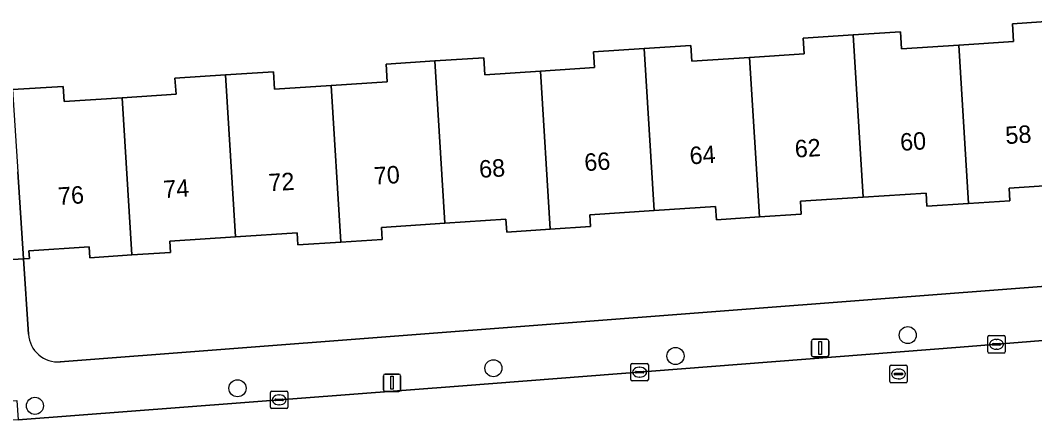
# Model space of a CAD drawing. Extents: x 159680 to 160786, y 387323 to 388340.
# Drawn here: x 160398.8 to 160456.9, y 387511.5 to 387534.1 of the extents above; entities that cross this region are included whole.
import ezdxf

# ---------------------------------------------------------------- set-up
doc = ezdxf.new("R2010")
doc.units = 0
for name, color, linetype in [('IMGEO_Boom', 7, 'Continuous'), ('IMGEO_Erf', 7, 'Continuous'), ('IMGEO_Kolk', 7, 'Continuous'), ('IMGEO_Lichtmast', 7, 'Continuous'), ('IMGEO_Pand', 7, 'Continuous'), ('IMGEO_Pand_nummerreeks', 7, 'Continuous'), ('IMGEO_Rijbaan_lokaal_open', 7, 'Continuous'), ('IMGEO_Rioolput', 7, 'Continuous'), ('IMGEO_Voetpad_open', 7, 'Continuous')]:
    doc.layers.add(name, color=color, linetype=linetype)

msp = doc.modelspace()

# ---------------------------------------------------------------- linework, layer by layer
at = {"layer": 'IMGEO_Boom'}
for centre in [(160449.595, 387516.058), (160436.301, 387514.859), (160425.876, 387514.159), (160411.224, 387513.009), (160399.63, 387512.004)]:
    msp.add_circle(centre, 0.489, dxfattribs=at)
at = {"layer": 'IMGEO_Erf'}
for points in [[(160398.348, 387530.117), (160401.253, 387530.307), (160401.31, 387529.434), (160404.615, 387529.65), (160407.705, 387529.852), (160407.645, 387530.768), (160410.545, 387530.958), (160413.287, 387531.137), (160413.352, 387530.151), (160416.593, 387530.363), (160419.797, 387530.573), (160419.731, 387531.582), (160422.518, 387531.764), (160425.325, 387531.948), (160425.388, 387530.976), (160428.566, 387531.184), (160431.664, 387531.387), (160431.606, 387532.278), (160434.498, 387532.467), (160437.185, 387532.643), (160437.244, 387531.745), (160440.541, 387531.961), (160443.669, 387532.165), (160443.61, 387533.068), (160446.472, 387533.255), (160449.174, 387533.432), (160449.238, 387532.455), (160452.52, 387532.669), (160455.653, 387532.874), (160455.586, 387533.894), (160458.6, 387534.092)], [(160458.845, 387524.702), (160455.396, 387524.476), (160455.443, 387523.751), (160453.081, 387523.596), (160450.692, 387523.44), (160450.643, 387524.191), (160447.047, 387523.956), (160443.453, 387523.721), (160443.501, 387522.98), (160441.107, 387522.824), (160438.644, 387522.663), (160438.594, 387523.427), (160435.072, 387523.197), (160431.394, 387522.956), (160431.439, 387522.27), (160429.127, 387522.119), (160426.637, 387521.956), (160426.589, 387522.691), (160423.094, 387522.462), (160419.47, 387522.225), (160419.515, 387521.535), (160417.149, 387521.38), (160414.677, 387521.219), (160414.632, 387521.908), (160411.119, 387521.678), (160407.346, 387521.432), (160407.388, 387520.791), (160405.171, 387520.646), (160402.78, 387520.49), (160402.74, 387521.106), (160399.285, 387520.88), (160399.313, 387520.449), (160398.982, 387520.428), (160399.258, 387516.104)], [(160401.083, 387514.526), (160457.507, 387518.851)]]:
    msp.add_lwpolyline(points, dxfattribs=at)
msp.add_arc((160400.957, 387516.224), 1.703, 184.05192, 274.25092, dxfattribs=at)
at = {"layer": 'IMGEO_Kolk'}
for p, q in [((160454.176, 387515.103), (160454.176, 387515.955)), ((160454.251, 387516.029), (160455.103, 387516.029)), ((160454.664, 387515.809), (160454.689, 387515.809)), ((160455.177, 387515.955), (160455.177, 387515.103)), ((160454.435, 387515.523), (160454.435, 387515.535)), ((160454.873, 387515.486), (160454.475, 387515.486)), ((160454.478, 387515.572), (160454.876, 387515.572)), ((160454.687, 387515.249), (160454.662, 387515.249)), ((160454.919, 387515.535), (160454.919, 387515.523)), ((160455.103, 387515.029), (160454.251, 387515.029)), ((160433.744, 387513.506), (160433.744, 387514.358)), ((160433.819, 387514.432), (160434.671, 387514.432)), ((160434.232, 387514.212), (160434.257, 387514.212)), ((160434.745, 387514.358), (160434.745, 387513.506)), ((160434.003, 387513.926), (160434.003, 387513.938)), ((160434.441, 387513.889), (160434.043, 387513.889)), ((160434.046, 387513.975), (160434.444, 387513.975)), ((160434.255, 387513.652), (160434.23, 387513.652)), ((160434.487, 387513.938), (160434.487, 387513.926)), ((160434.671, 387513.432), (160433.819, 387513.432)), ((160413.11, 387511.92), (160413.11, 387512.772)), ((160413.185, 387512.846), (160414.037, 387512.846)), ((160413.369, 387512.34), (160413.369, 387512.352)), ((160413.412, 387512.389), (160413.81, 387512.389)), ((160413.598, 387512.626), (160413.623, 387512.626)), ((160413.853, 387512.352), (160413.853, 387512.34)), ((160414.111, 387512.772), (160414.111, 387511.92)), ((160414.037, 387511.846), (160413.185, 387511.846)), ((160413.807, 387512.303), (160413.409, 387512.303)), ((160413.621, 387512.066), (160413.596, 387512.066))]:
    msp.add_line(p, q, dxfattribs=at)
for points in [[(160454.176, 387515.103), (160454.176, 387515.955)], [(160454.251, 387516.029), (160455.103, 387516.029)], [(160455.177, 387515.955), (160455.177, 387515.103)], [(160455.103, 387515.029), (160454.251, 387515.029)], [(160433.744, 387513.506), (160433.744, 387514.358)], [(160433.819, 387514.432), (160434.671, 387514.432)], [(160434.745, 387514.358), (160434.745, 387513.506)], [(160434.671, 387513.432), (160433.819, 387513.432)], [(160413.11, 387511.92), (160413.11, 387512.772)], [(160413.185, 387512.846), (160414.037, 387512.846)], [(160414.111, 387512.772), (160414.111, 387511.92)], [(160414.037, 387511.846), (160413.185, 387511.846)]]:
    msp.add_lwpolyline(points, dxfattribs=at)
for centre, radius, start, end in [((160454.253, 387515.953), 0.0765, 91.55205, 178.44795), ((160454.253, 387515.953), 0.0765, 91.55205, 178.44795), ((160455.101, 387515.953), 0.0765, 1.55205, 88.44795), ((160455.101, 387515.953), 0.0765, 1.55205, 88.44795), ((160454.475, 387515.532), 0.0403, 85.87752, 175.75265), ((160454.472, 387515.522), 0.0366, 178.93798, 274.71019), ((160454.876, 387515.529), 0.043, 264.86636, 352.45326), ((160454.88, 387515.534), 0.0386, 1.73085, 96.63898), ((160454.253, 387515.105), 0.0765, 181.55205, 268.44795), ((160454.253, 387515.105), 0.0765, 181.55205, 268.44795), ((160455.101, 387515.105), 0.0765, 271.55205, 358.44795), ((160455.101, 387515.105), 0.0765, 271.55205, 358.44795), ((160433.821, 387514.356), 0.0765, 91.55205, 178.44795), ((160433.821, 387514.356), 0.0765, 91.55205, 178.44795), ((160434.669, 387514.356), 0.0765, 1.55205, 88.44795), ((160434.669, 387514.356), 0.0765, 1.55205, 88.44795), ((160433.821, 387513.508), 0.0765, 181.55205, 268.44795), ((160433.821, 387513.508), 0.0765, 181.55205, 268.44795), ((160434.043, 387513.935), 0.0403, 85.87752, 175.75265), ((160434.04, 387513.925), 0.0366, 178.93798, 274.71019), ((160434.444, 387513.932), 0.043, 264.86636, 352.45326), ((160434.448, 387513.937), 0.0386, 1.73085, 96.63898), ((160434.669, 387513.508), 0.0765, 271.55205, 358.44795), ((160434.669, 387513.508), 0.0765, 271.55205, 358.44795), ((160413.187, 387512.77), 0.0765, 91.55205, 178.44795), ((160413.187, 387512.77), 0.0765, 91.55205, 178.44795), ((160413.409, 387512.349), 0.0403, 85.87752, 175.75265), ((160413.406, 387512.339), 0.0366, 178.93798, 274.71019), ((160413.81, 387512.346), 0.043, 264.86636, 352.45326), ((160413.814, 387512.351), 0.0386, 1.73085, 96.63898), ((160414.035, 387512.77), 0.0765, 1.55205, 88.44795), ((160414.035, 387512.77), 0.0765, 1.55205, 88.44795), ((160413.187, 387511.922), 0.0765, 181.55205, 268.44795), ((160413.187, 387511.922), 0.0765, 181.55205, 268.44795), ((160414.035, 387511.922), 0.0765, 271.55205, 358.44795), ((160414.035, 387511.922), 0.0765, 271.55205, 358.44795)]:
    msp.add_arc(centre, radius, start, end, dxfattribs=at)
for centre, major_axis, ratio, start_param, end_param in [((160454.663, 387515.529), (-0.387, 0.002), 0.722429, 4.712389, 7.853982), ((160454.688, 387515.529), (-0.39, 0.002), 0.717154, 1.570796, 4.712389), ((160434.231, 387513.932), (-0.387, 0.002), 0.722429, 4.712389, 7.853982), ((160434.256, 387513.932), (-0.39, 0.002), 0.717154, 1.570796, 4.712389), ((160413.597, 387512.346), (-0.387, 0.002), 0.722429, 4.712389, 7.853982), ((160413.622, 387512.346), (-0.39, 0.002), 0.717154, 1.570796, 4.712389)]:
    msp.add_ellipse(centre, major_axis=major_axis, ratio=ratio, start_param=start_param, end_param=end_param, dxfattribs=at)
at = {"layer": 'IMGEO_Lichtmast'}
for p, q in [((160444.181, 387515.815), (160444.971, 387515.815)), ((160444.971, 387515.815), (160444.181, 387515.815)), ((160444.081, 387514.915), (160444.081, 387515.715)), ((160444.081, 387515.715), (160444.081, 387514.915)), ((160445.071, 387515.715), (160445.071, 387514.915)), ((160445.071, 387514.915), (160445.071, 387515.715)), ((160444.971, 387514.815), (160444.181, 387514.815)), ((160444.181, 387514.815), (160444.971, 387514.815)), ((160419.575, 387512.926), (160419.575, 387513.726)), ((160419.575, 387513.726), (160419.575, 387512.926)), ((160419.675, 387513.826), (160420.465, 387513.826)), ((160420.465, 387513.826), (160419.675, 387513.826)), ((160420.565, 387513.726), (160420.565, 387512.926)), ((160420.565, 387512.926), (160420.565, 387513.726)), ((160420.465, 387512.826), (160419.675, 387512.826)), ((160419.675, 387512.826), (160420.465, 387512.826))]:
    msp.add_line(p, q, dxfattribs=at)
for points in [[(160444.501, 387515.69), (160444.651, 387515.69), (160444.651, 387514.94), (160444.501, 387514.94), (160444.501, 387515.69)], [(160419.995, 387513.701), (160420.145, 387513.701), (160420.145, 387512.951), (160419.995, 387512.951), (160419.995, 387513.701)]]:
    msp.add_lwpolyline(points, dxfattribs=at)
for centre, start, end in [((160444.181, 387515.715), 90, 180), ((160444.181, 387515.715), 90, 180), ((160444.971, 387515.715), 0, 90), ((160444.971, 387515.715), 360, 90), ((160444.181, 387514.915), 180, 270), ((160444.181, 387514.915), 180, 270), ((160444.971, 387514.915), 270, 0), ((160444.971, 387514.915), 270, 0), ((160419.675, 387513.726), 90, 180), ((160419.675, 387513.726), 90, 180), ((160420.465, 387513.726), 0, 90), ((160420.465, 387513.726), 360, 90), ((160419.675, 387512.926), 180, 270), ((160419.675, 387512.926), 180, 270), ((160420.465, 387512.926), 270, 0), ((160420.465, 387512.926), 270, 0)]:
    msp.add_arc(centre, 0.1, start, end, dxfattribs=at)
at = {"layer": 'IMGEO_Pand'}
for points in [[(160453.081, 387523.596), (160455.443, 387523.751), (160455.396, 387524.476), (160458.845, 387524.702), (160458.871, 387524.306), (160459.239, 387524.33), (160458.912, 387529.32), (160458.6, 387534.092), (160455.586, 387533.894), (160455.653, 387532.874), (160452.52, 387532.669)], [(160446.472, 387533.255), (160443.61, 387533.068), (160443.669, 387532.165), (160440.541, 387531.961), (160441.107, 387522.824), (160443.501, 387522.98), (160443.453, 387523.721), (160447.047, 387523.956)], [(160452.52, 387532.669), (160449.238, 387532.455), (160449.174, 387533.432), (160446.472, 387533.255), (160447.047, 387523.956), (160450.643, 387524.191), (160450.692, 387523.44), (160453.081, 387523.596)], [(160429.127, 387522.119), (160431.439, 387522.27), (160431.394, 387522.956), (160435.072, 387523.197), (160434.498, 387532.467), (160431.606, 387532.278), (160431.664, 387531.387), (160428.566, 387531.184)], [(160435.072, 387523.197), (160438.594, 387523.427), (160438.644, 387522.663), (160441.107, 387522.824), (160440.541, 387531.961), (160437.244, 387531.745), (160437.185, 387532.643), (160434.498, 387532.467)], [(160417.149, 387521.38), (160419.515, 387521.535), (160419.47, 387522.225), (160423.094, 387522.462), (160422.518, 387531.764), (160419.731, 387531.582), (160419.797, 387530.573), (160416.593, 387530.363)], [(160428.566, 387531.184), (160425.388, 387530.976), (160425.325, 387531.948), (160422.518, 387531.764), (160423.094, 387522.462), (160426.589, 387522.691), (160426.637, 387521.956), (160429.127, 387522.119)], [(160410.545, 387530.958), (160407.645, 387530.768), (160407.705, 387529.852), (160404.615, 387529.65), (160405.171, 387520.646), (160407.388, 387520.791), (160407.346, 387521.432), (160411.119, 387521.678)], [(160411.119, 387521.678), (160414.632, 387521.908), (160414.677, 387521.219), (160417.149, 387521.38), (160416.593, 387530.363), (160413.352, 387530.151), (160413.287, 387531.137), (160410.545, 387530.958)], [(160404.615, 387529.65), (160401.31, 387529.434), (160401.253, 387530.307), (160398.348, 387530.117), (160398.655, 387525.418), (160398.982, 387520.428), (160399.313, 387520.449), (160399.285, 387520.88), (160402.74, 387521.106), (160402.78, 387520.49), (160405.171, 387520.646)]]:
    msp.add_lwpolyline(points, close=True, dxfattribs=at)
at = {"layer": 'IMGEO_Rijbaan_lokaal_open'}
msp.add_lwpolyline([(160496.356, 387518.867), (160489.8, 387518.333), (160482.888, 387517.787), (160477.091, 387517.329), (160460.658, 387516.009), (160452.597, 387515.361), (160424.125, 387513.143), (160398.675, 387511.212), (160397.77, 387511.144), (160377.083, 387509.488), (160377.627, 387502.464), (160392.992, 387503.664), (160419.377, 387505.703), (160447.78, 387507.972), (160472.593, 387509.89), (160491.106, 387511.353), (160492.852, 387511.476), (160495.208, 387511.663), (160500.289, 387512.066), (160500.833, 387511.969)], dxfattribs=at)
at = {"layer": 'IMGEO_Rioolput'}
for p, q in [((160448.563, 387513.405), (160448.563, 387514.257)), ((160448.638, 387514.331), (160449.49, 387514.331)), ((160449.051, 387514.111), (160449.076, 387514.111)), ((160449.564, 387514.257), (160449.564, 387513.405)), ((160448.822, 387513.825), (160448.822, 387513.837)), ((160449.26, 387513.788), (160448.862, 387513.788)), ((160448.865, 387513.874), (160449.263, 387513.874)), ((160449.074, 387513.551), (160449.049, 387513.551)), ((160449.306, 387513.837), (160449.306, 387513.825)), ((160449.49, 387513.331), (160448.638, 387513.331))]:
    msp.add_line(p, q, dxfattribs=at)
for points in [[(160448.563, 387513.405), (160448.563, 387514.257)], [(160448.638, 387514.331), (160449.49, 387514.331)], [(160449.564, 387514.257), (160449.564, 387513.405)], [(160449.49, 387513.331), (160448.638, 387513.331)]]:
    msp.add_lwpolyline(points, dxfattribs=at)
for centre, radius, start, end in [((160448.64, 387514.255), 0.0765, 91.55205, 178.44795), ((160448.64, 387514.255), 0.0765, 91.55205, 178.44795), ((160449.488, 387514.255), 0.0765, 1.55205, 88.44795), ((160449.488, 387514.255), 0.0765, 1.55205, 88.44795), ((160448.862, 387513.834), 0.0403, 85.87752, 175.75265), ((160448.859, 387513.824), 0.0366, 178.93798, 274.71019), ((160449.263, 387513.831), 0.043, 264.86636, 352.45326), ((160449.267, 387513.836), 0.0386, 1.73085, 96.63898), ((160448.64, 387513.407), 0.0765, 181.55205, 268.44795), ((160448.64, 387513.407), 0.0765, 181.55205, 268.44795), ((160449.488, 387513.407), 0.0765, 271.55205, 358.44795), ((160449.488, 387513.407), 0.0765, 271.55205, 358.44795)]:
    msp.add_arc(centre, radius, start, end, dxfattribs=at)
for centre, major_axis, ratio, start_param, end_param in [((160449.05, 387513.831), (-0.387, 0.002), 0.722429, 4.712389, 7.853982), ((160449.075, 387513.831), (-0.39, 0.002), 0.717154, 1.570796, 4.712389)]:
    msp.add_ellipse(centre, major_axis=major_axis, ratio=ratio, start_param=start_param, end_param=end_param, dxfattribs=at)
at = {"layer": 'IMGEO_Voetpad_open'}
for points in [[(160397.412, 387520.331), (160398.982, 387520.428), (160398.655, 387525.418)], [(160372.668, 387509.134), (160377.083, 387509.488), (160376.991, 387510.581), (160397.77, 387512.244), (160398.592, 387512.306), (160398.675, 387511.212), (160424.125, 387513.143), (160452.597, 387515.361), (160460.658, 387516.009), (160460.572, 387517.102), (160461.115, 387519.15), (160460.779, 387524.038), (160460.754, 387524.429), (160459.239, 387524.33), (160459.394, 387521.078)], [(160399.258, 387516.104), (160398.982, 387520.428), (160397.412, 387520.331), (160397.429, 387520.066), (160397.845, 387514.095), (160376.824, 387512.415), (160376.399, 387518.752)], [(160457.507, 387518.851), (160401.083, 387514.526)]]:
    msp.add_lwpolyline(points, dxfattribs=at)
msp.add_arc((160400.957, 387516.224), 1.703, 184.05192, 274.25092, dxfattribs=at)

# ---------------------------------------------------------------- texts
at = {"layer": 'IMGEO_Pand_nummerreeks'}
for s, p in [('58', (160455.217, 387526.995)), ('60', (160449.191, 387526.608)), ('64', (160437.137, 387525.834)), ('62', (160443.159, 387526.221)), ('66', (160431.111, 387525.448)), ('70', (160419.062, 387524.674)), ('68', (160425.088, 387525.061)), ('72', (160413.03, 387524.287)), ('76', (160400.981, 387523.514)), ('74', (160407.007, 387523.901))]:
    msp.add_text(s, height=1, rotation=3.67253, dxfattribs=at).set_placement(p)

doc.saveas('drawing.dxf')
